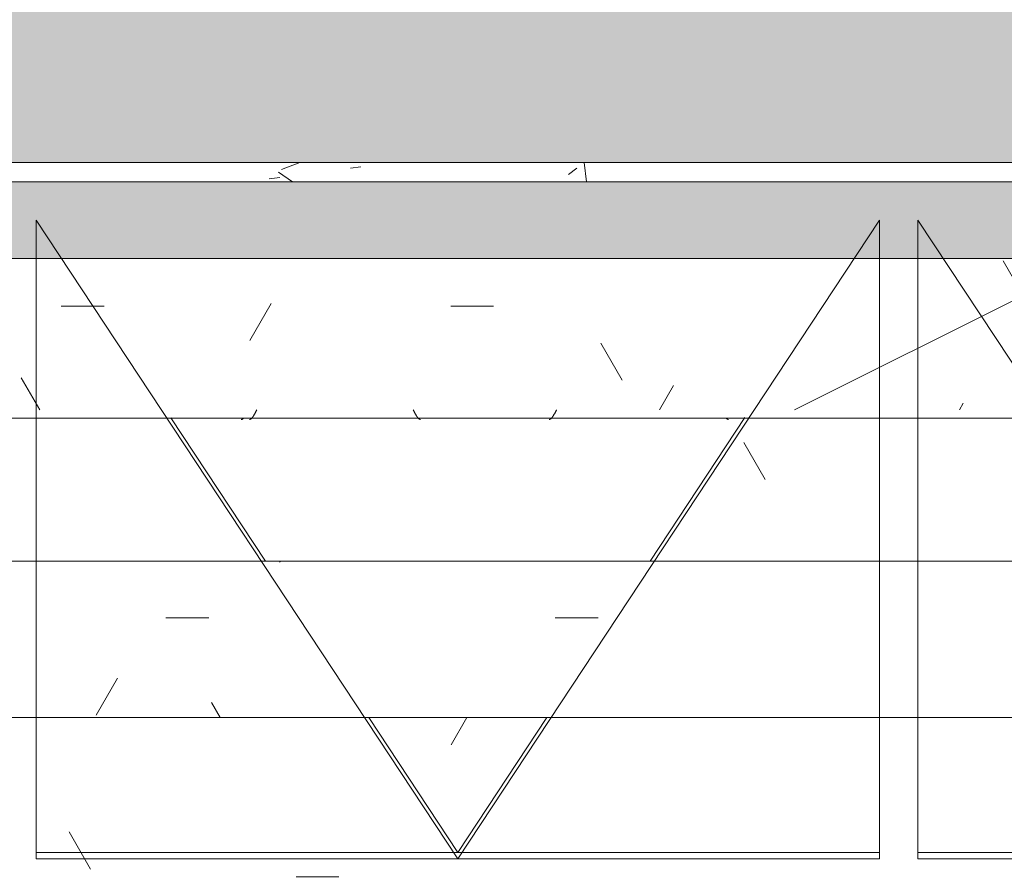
# Model space of a CAD drawing. Header units: millimetres. Extents: x 5980700 to 6194397, y -12939 to 2351883.
# Tile 321 of 587: x 6088266 to 6089036, y -8733 to -8066. Entities that reach past the tile are written whole.
import ezdxf

# ---------------------------------------------------------------- set-up
doc = ezdxf.new("R2010")
doc.units = ezdxf.units.MM
for name, color, linetype, lineweight in [('A-FLOR-PATT', 8, 'Continuous', 18), ('A-GLAZ', 151, 'Continuous', 9), ('A-GLAZ-SILL', 1, 'Continuous', 9), ('A-WALL', 113, 'Continuous', 18), ('A-WALL-PATT', 111, 'Continuous', 25)]:
    doc.layers.add(name, color=color, linetype=linetype, lineweight=lineweight)
pattern_1 = [(49.99999999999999, (0, 0), (182.184668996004, -15.93908553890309), [19.05, -209.55]), (355, (0, 0), (-35.24242749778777, 191.0566080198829), [15.24, -167.64]), (100.451, (15.182, -1.328), (146.9425016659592, 175.1166878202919), [16.19, -178.09]), (46.184, (0, 50.8), (271.0788941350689, -42.04327417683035), [28.575, -314.325]), (96.636, (22.59, 47.297), (237.4025071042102, 247.4272132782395), [24.285, -267.135]), (351.184, (0, 50.8), (237.404605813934, 247.4251178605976), [22.86, -251.46]), (21, (25.4, 38.1), (151.6148798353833, -102.2655185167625), [19.05, -209.55]), (326, (25.4, 38.1), (61.80235996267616, 184.1877424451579), [15.24, -167.64]), (71.45100000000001, (38.035, 29.578), (213.4170626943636, 81.92136778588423), [16.19, -178.09]), (37.50000000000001, (0, 0), (3.08832282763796, 84.55507579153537), [8.382, -157.226, 8.382, -161.798, -168.275]), (37.50000000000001, (0, 0), (3.08832282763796, 84.55507579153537), [-335.788, 8.382, -159.893]), (7.499999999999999, (0, 0), (66.81943811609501, 100.1807470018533), [8.382, -88.646, 8.382, -153.416, -64.135]), (7.499999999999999, (0, 0), (66.81943811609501, 100.1807470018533), [-258.826, 8.382, -55.753]), (327.5, (-56.642, 0), (135.5904877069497, -5.7289126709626), [8.382, -55.118, 8.382, -189.738, -262.89]), (327.5, (-56.642, 0), (135.5904877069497, -5.7289126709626), [-261.62, 8.382, -254.508]), (317.5, (-82.042, 0), (148.1288864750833, 25.42676126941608), [8.382, -74.168, 8.382, -123.19, -186.69]), (317.5, (-82.042, 0), (148.1288864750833, 25.42676126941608), [-214.122, 8.382, -178.308])]

# ---------------------------------------------------------------- blocks, each defined once
blk = doc.blocks.new('FX-JANELA_MAXIM-AR-3FLS - 2_10 x 1_00-4048916-PLANTA DE CAIMENTO DE PISOS - 1 PAV_')
at = {"layer": 'A-GLAZ', "color": 90, "lineweight": 5}
for p, q in [((-329.9999999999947, 450.0000000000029), (329.9999999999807, 450.0000000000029)), ((329.9999999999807, 450.0000000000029), (329.9999999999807, 344.500788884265)), ((360.0000000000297, 450.000000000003), (1020.000000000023, 450.000000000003)), ((360.0000000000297, 344.5007888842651), (360.0000000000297, 450.000000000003)), ((620.3705206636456, 344.5007888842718), (690.0000000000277, 450.000000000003)), ((690.0000000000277, 450.000000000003), (759.629479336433, 344.5007888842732)), ((1020.000000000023, 450.000000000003), (1020.000000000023, 344.5007888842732)), ((329.9999999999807, 221.9846782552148), (329.9999999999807, 109.5529370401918)), ((360.0000000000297, 109.5620093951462), (360.0000000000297, 221.9846782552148)), ((465.3319495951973, 109.593863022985), (539.5098876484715, 221.9846782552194)), ((840.4901123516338, 221.9846782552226), (914.5783844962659, 109.7297204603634)), ((1020.000000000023, 221.9846782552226), (1020.000000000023, 109.7616012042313))]:
    blk.add_line(p, q, dxfattribs=at)
blk = doc.blocks.new('FP_98-PLANTA DE CAIMENTO DE PISOS - 1 PAV_')
at = {"layer": 'A-GLAZ-SILL', "lineweight": 5}
for p, q in [((478.2109015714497, 111.1594975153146), (478.3420661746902, 111.1454815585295)), ((478.3420661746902, 111.1454815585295), (478.473230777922, 111.1221406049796)), ((478.473230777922, 111.1221406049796), (478.6043953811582, 111.0895030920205)), ((478.6043953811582, 111.0895030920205), (478.7355599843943, 111.0476087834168)), ((478.7355599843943, 111.0476087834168), (478.8667245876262, 110.9965087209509)), ((478.8667245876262, 110.9965087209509), (478.9978891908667, 110.9362651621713)), ((478.9978891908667, 110.9362651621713), (479.1290537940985, 110.8669515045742)), ((479.1290537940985, 110.8669515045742), (479.2602183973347, 110.7886521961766)), ((479.2602183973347, 110.7886521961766), (479.3913830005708, 110.7014626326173)), ((479.3913830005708, 110.7014626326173), (479.522547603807, 110.6054890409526)), ((479.522547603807, 110.6054890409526), (479.6537122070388, 110.5008483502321)), ((479.6537122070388, 110.5008483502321), (479.7848768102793, 110.3876680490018)), ((479.7848768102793, 110.3876680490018), (479.9160414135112, 110.2660860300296)), ((479.9160414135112, 110.2660860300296), (480.0472060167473, 110.1362504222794)), ((480.0472060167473, 110.1362504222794), (480.1783706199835, 109.9983194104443)), ((857.6342946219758, 109.9983194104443), (857.7654592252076, 110.1362504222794)), ((857.7654592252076, 110.1362504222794), (857.8966238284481, 110.2660860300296)), ((857.8966238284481, 110.2660860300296), (858.0277884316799, 110.3876680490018)), ((858.0277884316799, 110.3876680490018), (858.1589530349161, 110.5008483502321)), ((858.1589530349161, 110.5008483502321), (858.2901176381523, 110.6054890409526)), ((858.2901176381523, 110.6054890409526), (858.4212822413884, 110.7014626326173)), ((858.4212822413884, 110.7014626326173), (858.5524468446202, 110.7886521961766)), ((858.5524468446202, 110.7886521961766), (858.6836114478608, 110.8669515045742)), ((858.6836114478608, 110.8669515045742), (858.8147760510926, 110.9362651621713)), ((858.8147760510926, 110.9362651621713), (858.9459406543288, 110.9965087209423)), ((858.9459406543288, 110.9965087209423), (859.0771052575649, 111.0476087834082)), ((859.0771052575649, 111.0476087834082), (859.2082698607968, 111.0895030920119)), ((859.2082698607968, 111.0895030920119), (859.3394344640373, 111.1221406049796)), ((859.3394344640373, 111.1221406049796), (859.4705990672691, 111.1454815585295)), ((859.4705990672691, 111.1454815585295), (859.6017636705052, 111.1594975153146))]:
    blk.add_line(p, q, dxfattribs=at)
blk = doc.blocks.new('CC_PEITORIL - PEITORIL-3862732-PLANTA DE CAIMENTO DE PISOS - 1 PAV_')
at = {"layer": 'A-GLAZ', "color": 90, "lineweight": 5}
blk.add_blockref('FP_98-PLANTA DE CAIMENTO DE PISOS - 1 PAV_', (0, 0), dxfattribs=at)
blk = doc.blocks.new('FX-JANELA_MAXIM-AR-3FLS - 2_10 x 1_00-4048917-PLANTA DE CAIMENTO DE PISOS - 1 PAV_')
at = {"layer": 'A-GLAZ', "lineweight": 5}
blk.add_hatch(color=251, dxfattribs=at).paths.add_polyline_path([(74.6956369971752, -17.49999999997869), (-1049.999999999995, -17.49999999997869), (-1049.999999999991, -77.49999999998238), (1049.999999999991, -77.49999999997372), (1049.999999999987, -17.49999999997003), (369.130954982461, -17.49999999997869)])
at = {"layer": 'A-GLAZ', "color": 90, "lineweight": 5}
for p, q in [((-329.9999999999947, 452.5000000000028), (329.9999999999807, 452.5000000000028)), ((-4.079397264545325e-12, 452.5000000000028), (329.9999999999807, -47.49999999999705)), ((329.9999999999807, 452.5000000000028), (329.9999999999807, -47.49999999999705)), ((360.0000000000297, -47.49999999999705), (690.0000000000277, 452.5000000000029)), ((360.0000000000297, 452.5000000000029), (1020.000000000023, 452.5000000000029)), ((360.0000000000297, -47.49999999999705), (360.0000000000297, 452.5000000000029)), ((690.0000000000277, 452.5000000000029), (1020.000000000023, -47.49999999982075)), ((1020.000000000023, 452.5000000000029), (1020.000000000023, -47.49999999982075)), ((-1050.000000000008, -17.49999999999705), (1049.999999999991, -17.49999999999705)), ((1049.999999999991, -77.5), (-1050.000000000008, -77.5))]:
    blk.add_line(p, q, dxfattribs=at)
blk = doc.blocks.new('FP_140-PLANTA DE CAIMENTO DE PISOS - 1 PAV_')
at = {"layer": 'A-GLAZ-SILL', "lineweight": 5}
for p, q in [((616.9064676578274, 107.7660860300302), (617.0376322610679, 107.8876680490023)), ((617.0376322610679, 107.8876680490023), (617.1687968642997, 108.0008483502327)), ((617.1687968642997, 108.0008483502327), (617.2999614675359, 108.1054890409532)), ((617.2999614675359, 108.1054890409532), (617.431126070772, 108.2014626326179)), ((617.431126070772, 108.2014626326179), (617.5622906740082, 108.2886521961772)), ((617.5622906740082, 108.2886521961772), (617.6934552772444, 108.3669515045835)), ((617.6934552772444, 108.3669515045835), (617.8246198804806, 108.4362651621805)), ((617.8246198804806, 108.4362651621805), (617.9557844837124, 108.4965087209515)), ((617.9557844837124, 108.4965087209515), (618.0869490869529, 108.5476087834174)), ((618.0869490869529, 108.5476087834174), (618.2181136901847, 108.5895030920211)), ((618.2181136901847, 108.5895030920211), (618.3492782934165, 108.6221406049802)), ((618.3492782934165, 108.6221406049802), (618.480442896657, 108.6454815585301)), ((618.480442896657, 108.6454815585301), (618.6116074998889, 108.6594975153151)), ((719.2010577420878, 108.6594975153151), (719.3322223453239, 108.6454815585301)), ((719.3322223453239, 108.6454815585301), (719.4633869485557, 108.6221406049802)), ((719.4633869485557, 108.6221406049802), (719.5945515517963, 108.5895030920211)), ((719.5945515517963, 108.5895030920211), (719.7257161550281, 108.5476087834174)), ((719.7257161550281, 108.5476087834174), (719.8568807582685, 108.4965087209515)), ((719.8568807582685, 108.4965087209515), (719.9880453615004, 108.4362651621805)), ((719.9880453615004, 108.4362651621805), (720.1192099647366, 108.3669515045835)), ((720.1192099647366, 108.3669515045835), (720.2503745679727, 108.2886521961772)), ((720.2503745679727, 108.2886521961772), (720.3815391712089, 108.2014626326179)), ((720.3815391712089, 108.2014626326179), (720.5127037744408, 108.1054890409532)), ((720.5127037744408, 108.1054890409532), (720.6438683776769, 108.0008483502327)), ((720.6438683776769, 108.0008483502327), (720.775032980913, 107.8876680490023)), ((720.775032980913, 107.8876680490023), (720.9061975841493, 107.7660860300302)), ((851.5416170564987, 107.7660860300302), (851.6727816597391, 107.8876680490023)), ((851.6727816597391, 107.8876680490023), (851.8039462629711, 108.0008483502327)), ((851.8039462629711, 108.0008483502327), (851.9351108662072, 108.1054890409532)), ((851.9351108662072, 108.1054890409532), (852.0662754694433, 108.2014626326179)), ((852.0662754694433, 108.2014626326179), (852.1974400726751, 108.2886521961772)), ((852.1974400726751, 108.2886521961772), (852.3286046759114, 108.3669515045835)), ((852.3286046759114, 108.3669515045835), (852.4597692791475, 108.4362651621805)), ((852.4597692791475, 108.4362651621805), (852.5909338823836, 108.4965087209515)), ((852.5909338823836, 108.4965087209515), (852.7220984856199, 108.5476087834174)), ((852.7220984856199, 108.5476087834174), (852.853263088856, 108.5895030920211)), ((852.853263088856, 108.5895030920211), (852.9844276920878, 108.6221406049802)), ((852.9844276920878, 108.6221406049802), (853.1155922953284, 108.6454815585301)), ((853.1155922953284, 108.6454815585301), (853.2467568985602, 108.6594975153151)), ((612.8403649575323, 100.9916647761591), (612.9715295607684, 101.2594313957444)), ((612.9715295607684, 101.2594313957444), (613.1026941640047, 101.5268717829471)), ((613.1026941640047, 101.5268717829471), (613.2338587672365, 101.793660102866)), ((613.2338587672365, 101.793660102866), (613.3650233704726, 102.0594713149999)), ((613.3650233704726, 102.0594713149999), (613.4961879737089, 102.3239815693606)), ((613.4961879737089, 102.3239815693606), (613.627352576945, 102.5868686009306)), ((613.627352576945, 102.5868686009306), (613.7585171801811, 102.8478121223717)), ((613.7585171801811, 102.8478121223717), (613.8896817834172, 103.1064942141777)), ((613.8896817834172, 103.1064942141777), (614.0208463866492, 103.3625997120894)), ((614.0208463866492, 103.3625997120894), (614.1520109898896, 103.615816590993)), ((614.1520109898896, 103.615816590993), (614.2831755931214, 103.8658363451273)), ((614.2831755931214, 103.8658363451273), (614.4143401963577, 104.1123543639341)), ((614.4143401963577, 104.1123543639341), (614.5455047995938, 104.3550703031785)), ((614.5455047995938, 104.3550703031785), (614.6766694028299, 104.5936884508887)), ((614.6766694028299, 104.5936884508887), (614.8078340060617, 104.8279180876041)), ((614.8078340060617, 104.8279180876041), (614.938998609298, 105.0574738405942)), ((614.938998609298, 105.0574738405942), (615.0701632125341, 105.2820760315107)), ((615.0701632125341, 105.2820760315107), (615.2013278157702, 105.5014510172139)), ((615.2013278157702, 105.5014510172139), (615.3324924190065, 105.7153315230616)), ((615.3324924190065, 105.7153315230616), (615.4636570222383, 105.9234569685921)), ((615.4636570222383, 105.9234569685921), (615.5948216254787, 106.1255737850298)), ((615.5948216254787, 106.1255737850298), (615.7259862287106, 106.3214357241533)), ((615.7259862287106, 106.3214357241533), (615.8571508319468, 106.5108041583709)), ((615.8571508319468, 106.5108041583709), (615.9883154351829, 106.6934483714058)), ((615.9883154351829, 106.6934483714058), (616.119480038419, 106.8691458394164)), ((616.119480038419, 106.8691458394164), (616.2506446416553, 107.0376825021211)), ((616.2506446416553, 107.0376825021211), (616.3818092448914, 107.1988530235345)), ((616.3818092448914, 107.1988530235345), (616.5129738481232, 107.3524610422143)), ((616.5129738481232, 107.3524610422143), (616.6441384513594, 107.4983194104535)), ((616.6441384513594, 107.4983194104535), (616.7753030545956, 107.63625042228)), ((616.7753030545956, 107.63625042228), (616.9064676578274, 107.7660860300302)), ((720.9061975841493, 107.7660860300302), (721.0373621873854, 107.63625042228)), ((721.0373621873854, 107.63625042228), (721.1685267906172, 107.4983194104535)), ((721.1685267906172, 107.4983194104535), (721.2996913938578, 107.3524610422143)), ((721.2996913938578, 107.3524610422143), (721.4308559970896, 107.1988530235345)), ((721.4308559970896, 107.1988530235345), (721.5620206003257, 107.0376825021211)), ((721.5620206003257, 107.0376825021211), (721.6931852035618, 106.8691458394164)), ((721.6931852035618, 106.8691458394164), (721.8243498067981, 106.6934483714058)), ((721.8243498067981, 106.6934483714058), (721.9555144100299, 106.5108041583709)), ((721.9555144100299, 106.5108041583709), (722.0866790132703, 106.3214357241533)), ((722.0866790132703, 106.3214357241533), (722.2178436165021, 106.1255737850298)), ((722.2178436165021, 106.1255737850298), (722.3490082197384, 105.9234569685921)), ((722.3490082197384, 105.9234569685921), (722.4801728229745, 105.7153315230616)), ((722.4801728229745, 105.7153315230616), (722.6113374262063, 105.5014510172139)), ((722.6113374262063, 105.5014510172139), (722.7425020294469, 105.2820760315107)), ((722.7425020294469, 105.2820760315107), (722.8736666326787, 105.0574738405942)), ((722.8736666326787, 105.0574738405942), (723.0048312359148, 104.8279180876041)), ((723.0048312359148, 104.8279180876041), (723.135995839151, 104.5936884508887)), ((723.135995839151, 104.5936884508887), (723.2671604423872, 104.3550703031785)), ((723.2671604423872, 104.3550703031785), (723.3983250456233, 104.1123543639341)), ((723.3983250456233, 104.1123543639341), (723.5294896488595, 103.8658363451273)), ((723.5294896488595, 103.8658363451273), (723.6606542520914, 103.615816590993)), ((723.6606542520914, 103.615816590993), (723.7918188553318, 103.3625997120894)), ((723.7918188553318, 103.3625997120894), (723.9229834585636, 103.1064942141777)), ((723.9229834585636, 103.1064942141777), (724.0541480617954, 102.8478121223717)), ((724.0541480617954, 102.8478121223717), (724.185312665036, 102.5868686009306)), ((724.185312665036, 102.5868686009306), (724.3164772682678, 102.3239815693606)), ((724.3164772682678, 102.3239815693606), (724.447641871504, 102.0594713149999)), ((724.447641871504, 102.0594713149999), (724.5788064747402, 101.793660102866)), ((724.5788064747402, 101.793660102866), (724.7099710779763, 101.5268717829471)), ((724.7099710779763, 101.5268717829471), (724.8411356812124, 101.2594313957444)), ((724.8411356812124, 101.2594313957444), (724.9723002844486, 100.9916647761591)), ((847.4755143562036, 100.9916647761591), (847.6066789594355, 101.2594313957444)), ((847.6066789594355, 101.2594313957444), (847.737843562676, 101.5268717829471)), ((847.737843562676, 101.5268717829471), (847.8690081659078, 101.793660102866)), ((847.8690081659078, 101.793660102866), (848.0001727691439, 102.0594713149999)), ((848.0001727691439, 102.0594713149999), (848.1313373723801, 102.3239815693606)), ((848.1313373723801, 102.3239815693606), (848.2625019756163, 102.5868686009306)), ((848.2625019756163, 102.5868686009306), (848.3936665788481, 102.8478121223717)), ((848.3936665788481, 102.8478121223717), (848.5248311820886, 103.1064942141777)), ((848.5248311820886, 103.1064942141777), (848.6559957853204, 103.3625997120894)), ((848.6559957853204, 103.3625997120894), (848.7871603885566, 103.615816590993)), ((848.7871603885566, 103.615816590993), (848.9183249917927, 103.8658363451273)), ((848.9183249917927, 103.8658363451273), (849.0494895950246, 104.1123543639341)), ((849.0494895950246, 104.1123543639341), (849.1806541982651, 104.3550703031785)), ((849.1806541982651, 104.3550703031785), (849.3118188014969, 104.5936884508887)), ((849.3118188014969, 104.5936884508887), (849.4429834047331, 104.8279180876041)), ((849.4429834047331, 104.8279180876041), (849.5741480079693, 105.0574738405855)), ((849.5741480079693, 105.0574738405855), (849.7053126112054, 105.2820760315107)), ((849.7053126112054, 105.2820760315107), (849.8364772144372, 105.5014510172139)), ((849.8364772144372, 105.5014510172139), (849.9676418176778, 105.7153315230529)), ((849.9676418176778, 105.7153315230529), (850.0988064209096, 105.9234569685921)), ((850.0988064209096, 105.9234569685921), (850.22997102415, 106.1255737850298)), ((850.22997102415, 106.1255737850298), (850.3611356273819, 106.3214357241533)), ((850.3611356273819, 106.3214357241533), (850.4923002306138, 106.5108041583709)), ((850.4923002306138, 106.5108041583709), (850.6234648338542, 106.6934483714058)), ((850.6234648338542, 106.6934483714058), (850.754629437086, 106.8691458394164)), ((850.754629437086, 106.8691458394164), (850.8857940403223, 107.0376825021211)), ((850.8857940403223, 107.0376825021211), (851.0169586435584, 107.1988530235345)), ((851.0169586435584, 107.1988530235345), (851.1481232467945, 107.3524610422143)), ((851.1481232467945, 107.3524610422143), (851.2792878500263, 107.4983194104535)), ((851.2792878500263, 107.4983194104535), (851.4104524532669, 107.63625042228)), ((851.4104524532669, 107.63625042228), (851.5416170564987, 107.7660860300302))]:
    blk.add_line(p, q, dxfattribs=at)
at = {"layer": 'A-GLAZ-SILL', "color": 90, "lineweight": 5}
blk.add_line((1074.99999999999, 107.4999999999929), (-1074.99999999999, 107.4999999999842), dxfattribs=at)
blk = doc.blocks.new('CC_PEITORIL - PEITORIL-3910715-PLANTA DE CAIMENTO DE PISOS - 1 PAV_')
at = {"layer": 'A-GLAZ-SILL', "lineweight": 5}
h = blk.add_hatch(dxfattribs=at)
h.set_pattern_fill('FP_152', color=256, style=0, pattern_type=2)
h.set_pattern_definition([(180, (-2966.115, -8270.326), (-406.4, -101.6000000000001), [33.528, -271.272, 33.528, -1896.872]), (180, (-2966.115, -8270.326), (-406.4, -101.6000000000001), [-338.328, -271.272, 33.528, -576.072, -1016]), (180, (-2966.115, -8270.326), (-406.4, -101.6000000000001), [-1219.2, 33.528, -271.272, 33.528, -677.672]), (180, (-2966.115, -8270.326), (-406.4, -101.6000000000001), [-1557.528, -169.672, 33.528, -474.472]), (300.0000000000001, (-3118.515, -8321.126), (291.188181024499, -301.1527240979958), [33.528, -271.272, 33.528, -1896.872]), (300.0000000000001, (-3118.515, -8321.126), (291.188181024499, -301.1527240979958), [-338.328, -271.272, 33.528, -576.072, -1016]), (300.0000000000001, (-3118.515, -8321.126), (291.188181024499, -301.1527240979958), [-1219.2, 33.528, -271.272, 33.528, -677.672]), (300.0000000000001, (-3118.515, -8321.126), (291.188181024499, -301.1527240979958), [-1557.528, -169.672, 33.528, -474.472]), (59.99999999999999, (-3169.315, -8524.326), (115.2118189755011, 402.7527240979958), [33.528, -271.272, 33.528, -271.272, -1625.6]), (59.99999999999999, (-3169.315, -8524.326), (115.2118189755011, 402.7527240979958), [-609.6, 33.528, -576.072, 33.528, -271.272, -711.2]), (59.99999999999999, (-3169.315, -8524.326), (115.2118189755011, 402.7527240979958), [-1524, 33.528, -169.672, 33.528, -474.472])])
h.paths.add_polyline_path([(-1074.99999999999, 100.9916647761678), (-1074.99999999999, 77.50000000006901), (-1049.999999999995, 77.50000000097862), (-1049.999999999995, -17.49999999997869), (1049.999999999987, -17.49999999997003), (1049.999999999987, 77.50000000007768), (1074.99999999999, 77.65374506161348), (1074.99999999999, 100.9916647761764), (-808.610316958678, 100.9916647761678)])
h = blk.add_hatch(dxfattribs=at)
h.set_pattern_fill('FP_153', color=256, style=0, pattern_type=2)
h.set_pattern_definition([(36.87, (-3601.115, -9857.826), (-4762.494328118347, -3175.008507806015), [793.75, -7143.75]), (26.565, (-4553.615, -9381.576), (1587.501456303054, 1587.499067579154), [1774.879, -1774.879]), (18.435, (-4553.615, -8587.826), (3174.997452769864, 1587.502903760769), [1004.024, -4016.092])])
h.paths.add_polyline_path([(-1074.99999999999, 100.9916647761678), (-1074.99999999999, 77.50000000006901), (-1049.999999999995, 77.50000000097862), (-1049.999999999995, -17.49999999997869), (1049.999999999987, -17.49999999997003), (1049.999999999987, 77.50000000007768), (1074.99999999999, 77.65374506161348), (1074.99999999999, 100.9916647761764), (-808.610316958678, 100.9916647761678)])
at = {"layer": 'A-GLAZ', "color": 90, "lineweight": 5}
blk.add_blockref('FP_140-PLANTA DE CAIMENTO DE PISOS - 1 PAV_', (0, 0), dxfattribs=at)
blk = doc.blocks.new('Paredes 1 - Paredes 1-4516486-PLANTA DE CAIMENTO DE PISOS - 1 PAV_')
at = {"layer": 'A-WALL-PATT', "lineweight": 5}
h = blk.add_hatch(dxfattribs=at)
h.set_pattern_fill('FP_257', color=71, style=0, pattern_type=2)
h.set_pattern_definition([(0, (2e-05, -3e-05), (406.4, 101.6), [33.528, -271.272, 33.528, -271.272, -1625.6]), (0, (2e-05, -3e-05), (406.4, 101.6), [-609.6, 33.528, -576.072, 33.528, -271.272, -711.2]), (0, (2e-05, -3e-05), (406.4, 101.6), [-1524, 33.528, -169.672, 33.528, -474.472]), (120, (152.4, 50.8), (-291.1881810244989, 301.1527240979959), [33.52799999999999, -271.2719999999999, 33.52799999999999, -271.2719999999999, -1625.6]), (120, (152.4, 50.8), (-291.1881810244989, 301.1527240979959), [-609.5999999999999, 33.52799999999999, -576.0719999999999, 33.52799999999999, -271.2719999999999, -711.1999999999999]), (120, (152.4, 50.8), (-291.1881810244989, 301.1527240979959), [-1524, 33.52799999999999, -169.672, 33.52799999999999, -474.4719999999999]), (240, (203.2, 254), (-115.2118189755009, -402.7527240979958), [33.528, -271.272, 33.528, -271.272, -1625.6]), (240, (203.2, 254), (-115.2118189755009, -402.7527240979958), [-609.6, 33.528, -576.072, 33.528, -271.272, -711.2]), (240, (203.2, 254), (-115.2118189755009, -402.7527240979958), [-1524, 33.528, -169.672, 33.528, -474.472])])
h.paths.add_polyline_path([(-1568.633876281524, -8612.326500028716), (1851.383353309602, -8612.326500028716), (1851.383353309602, -8513.84182177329), (1803.383353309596, -8513.84182177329), (1803.383353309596, -8489.810389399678), (-4095.616646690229, -8489.810389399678), (-4095.616646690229, -8513.841821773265), (-4143.61664669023, -8513.841821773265), (-4143.61664669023, -8612.326500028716), (-1577.85140824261, -8612.326500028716)])
at = {"layer": 'A-WALL', "color": 250, "lineweight": 5}
for p, q in [((-4095.616646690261, -8489.810389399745), (1803.383353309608, -8489.810389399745)), ((-4143.616646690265, -8612.326500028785), (1851.383353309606, -8612.326500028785))]:
    blk.add_line(p, q, dxfattribs=at)
blk = doc.blocks.new('BE-PMSa-MOD-ARQ-CONEXAODOFUTURO-EX-000-R_rvt-2-PLANTA DE CAIMENTO DE PISOS - 1 PAV_')
at = {"layer": 'A-FLOR-PATT', "lineweight": 5}
h = blk.add_hatch(dxfattribs=at)
h.set_pattern_fill('FP_100', color=133, style=0, pattern_type=2)
h.set_pattern_definition(pattern_1)
h.paths.add_polyline_path([(-1916.114845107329, -8177.825683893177), (-1683.614845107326, -8177.825683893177), (-1683.614845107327, -1915.841005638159), (-3033.614845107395, -1915.841005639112), (-3033.614845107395, -1900.841005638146), (-3933.614845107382, -1900.841005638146), (-3933.614845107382, -2050.841005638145), (-1818.614845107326, -2050.841005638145), (-1818.614845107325, -8042.852683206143), (-4146.617820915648, -8042.852683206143), (-4146.617820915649, -4063.841794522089), (-3970.61666258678, -4063.841794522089), (-3970.61666258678, -3457.84179452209), (-4146.617820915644, -3457.84179452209), (-4146.617820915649, -2138.841794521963), (-3970.61666258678, -2138.841794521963), (-3970.61666258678, -2050.841005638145), (-3963.614845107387, -2050.841005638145), (-3963.614845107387, -1900.841005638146), (-3973.614845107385, -1900.841005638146), (-3973.614845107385, -1915.841005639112), (-4105.616662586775, -1915.841005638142), (-4105.616662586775, -2003.84179452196), (-4281.617820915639, -2003.84179452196), (-4281.617820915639, -3592.841794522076), (-4105.61666258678, -3592.841794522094), (-4105.61666258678, -3928.841794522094), (-4281.617820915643, -3928.841794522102), (-4281.615120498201, -8177.82568389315), (-1916.459753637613, -8177.825683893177)])
h.paths.add_polyline_path([(8258.385255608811, -8167.825683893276), (15620.8643440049, -8167.825683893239), (15620.86434400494, -1925.841005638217), (12311.88333741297, -1925.841005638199), (12311.88333741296, -2018.841794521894), (11955.88333741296, -2018.841794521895), (11955.88333741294, -1925.841005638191), (9541.385154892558, -1925.841005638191), (9541.385154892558, -1915.841005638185), (9491.385154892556, -1915.841005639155), (9491.385154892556, -1900.841005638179), (8591.38515489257, -1900.841005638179), (8591.38515489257, -2050.841005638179), (11830.88333741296, -2050.841005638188), (11830.88333741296, -2143.841794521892), (12436.88333741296, -2143.841794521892), (12436.88333741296, -2050.841005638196), (15495.86434400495, -2050.841005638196), (15495.86434400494, -8042.825683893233), (8383.385255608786, -8042.825683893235), (8383.385255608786, -4063.841794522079), (8559.379702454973, -4063.841794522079), (8559.379702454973, -3457.841794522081), (8383.385255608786, -3457.84179452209), (8383.385255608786, -2138.841794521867), (8559.379702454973, -2138.84179452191), (8559.379702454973, -2050.841005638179), (8561.385154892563, -2050.753085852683), (8561.385154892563, -1900.841005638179), (8551.38515489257, -1900.841005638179), (8551.38515489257, -1915.841005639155), (8501.385154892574, -1915.841005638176), (8501.385154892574, -1925.841005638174), (8434.379702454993, -1925.841005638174), (8434.379702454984, -2013.841794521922), (8258.385255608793, -2013.841794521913), (8258.385255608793, -3582.841794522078), (8434.379702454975, -3582.841794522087), (8434.379702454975, -3938.841794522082), (8258.385255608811, -3938.841794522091), (8258.385255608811, -8156.700611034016)])
h.paths.add_polyline_path([(19984.7546155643, -8167.825683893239), (20089.38682609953, -8167.825683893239), (20089.38682609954, -5194.841794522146), (19913.3833374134, -5194.841794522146), (19913.3833374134, -4838.841794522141), (20089.38682609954, -4838.841794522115), (20089.38682609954, -2013.84179452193), (19913.3833374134, -2013.841794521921), (19913.3833374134, -1657.841794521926), (20089.38682609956, -1657.841794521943), (20089.38682609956, 1166.158205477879), (19913.38333741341, 1166.158205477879), (19913.38333741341, 1522.158205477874), (20089.38682609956, 1522.158205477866), (20089.38682609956, 4296.158205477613), (19913.38333741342, 4296.15820547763), (19913.3833374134, 4461.658994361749), (15971.88333741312, 4461.658994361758), (15971.88333741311, 4296.15820547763), (15800.86434400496, 4296.15820547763), (15800.86434400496, -605.8410056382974), (15790.86434400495, -605.8410056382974), (15790.86434400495, -655.841005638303), (15775.86434400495, -655.841005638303), (15775.86434400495, -1555.841005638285), (16091.88333741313, -1555.841005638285), (16091.88333741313, -1527.841794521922), (15925.86434400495, -1527.841794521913), (15925.86434400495, 4171.158205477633), (16096.88333741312, 4171.158205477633), (16097.48518693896, 4336.658994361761), (19788.38333741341, 4336.658994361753), (19788.38333741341, 4171.158205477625), (19964.38682609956, 4171.158205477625), (19964.38682609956, 1647.158205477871), (19788.38333741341, 1647.158205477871), (19788.38333741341, 1041.158205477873), (19964.38682609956, 1041.158205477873), (19964.38682609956, -1532.84179452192), (19788.38333741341, -1532.84179452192), (19788.38333741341, -2138.841794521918), (19964.38682609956, -2138.841794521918), (19964.38682609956, -4713.841794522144), (19788.3833374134, -4713.841794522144), (19788.3833374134, -5319.841794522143), (19964.38682609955, -5319.841794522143), (19964.38682609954, -8042.82568389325), (15925.86434400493, -8042.825683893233), (15925.86434400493, -2143.841794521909), (16091.88333741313, -2143.841794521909), (16091.88333741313, -1585.841005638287), (15775.86434400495, -1585.841005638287), (15775.86434400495, -1595.841005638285), (15790.86434400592, -1595.841005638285), (15790.86434400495, -1652.84179452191), (15966.88333741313, -1653.220801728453), (15966.88333741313, -2018.84179452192), (15800.86434400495, -2018.841794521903), (15800.86434400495, -8167.825683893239), (19925.14432074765, -8167.825683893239)])
h.paths.add_polyline_path([(-5690.728343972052, -8167.825683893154), (-4451.617820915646, -8167.825683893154), (-4451.617820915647, -1925.841005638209), (-4506.114845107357, -1925.84100563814), (-4506.114845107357, -1915.841005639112), (-4536.11484510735, -1915.841005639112), (-4536.11484510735, -1900.841005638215), (-4546.114845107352, -1900.841005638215), (-4546.114845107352, -2740.841005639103), (-4536.114845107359, -2740.841005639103), (-4536.114845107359, -2751.8410056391), (-4516.109778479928, -2751.8410056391), (-4516.109778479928, -2640.8410056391), (-4497.109778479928, -2640.8410056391), (-4497.109778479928, -2770.841005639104), (-4536.114845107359, -2770.841005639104), (-4536.114845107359, -2780.841005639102), (-4546.114845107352, -2780.841005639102), (-4546.114845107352, -2820.841005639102), (-4576.114845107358, -2820.841005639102), (-4576.617820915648, -8042.852683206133), (-11628.61484510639, -8042.852683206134), (-11628.6148451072, -2138.841794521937), (-11585.61666258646, -2138.841794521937), (-11585.61666258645, -2050.841005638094), (-8474.116662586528, -2050.841005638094), (-8474.116662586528, -2138.841794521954), (-7858.116662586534, -2138.841794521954), (-7858.116662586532, -2050.841005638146), (-4576.617820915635, -2050.841005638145), (-4576.617820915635, -1900.841005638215), (-5476.114845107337, -1900.841005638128), (-5476.114845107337, -1915.841005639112), (-5528.614845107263, -1915.841005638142), (-5528.614845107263, -1925.841005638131), (-7983.116662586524, -1925.841005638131), (-7983.116662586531, -2013.841794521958), (-8324.11666258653, -2013.841794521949), (-8324.11666258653, -2003.841794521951), (-8339.116662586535, -2003.84179452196), (-8339.116662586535, -1925.841005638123), (-11720.61666258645, -1925.841005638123), (-11720.61666258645, -2003.841794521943), (-11753.61484510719, -2003.841794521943), (-11753.61034441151, -8167.825683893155), (-5985.163661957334, -8167.825683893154)])
h.paths.add_polyline_path([(-15701.5291554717, -8167.825683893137), (-11933.6148451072, -8167.825683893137), (-11933.6148451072, -2013.841794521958), (-12076.61666258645, -2013.841794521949), (-12076.61666258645, -1657.841794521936), (-11923.61484510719, -1657.841794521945), (-11923.61484510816, -1515.8410056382), (-11908.61484510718, -1515.8410056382), (-11908.61484510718, -1505.841005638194), (-12058.61484510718, -1505.841005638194), (-12058.61484510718, -1532.841794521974), (-12201.61666258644, -1532.841794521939), (-12201.61666258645, -2138.841794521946), (-12058.61484510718, -2138.841794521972), (-12058.61484510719, -8042.851795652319), (-16321.61588608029, -8042.826571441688), (-16321.61588608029, -5319.841794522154), (-16145.61666258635, -5319.841794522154), (-16145.61666258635, -4713.841794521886), (-16321.61588608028, -4713.681888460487), (-16321.61588608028, -2138.84179452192), (-16145.61666258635, -2138.841794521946), (-16145.61666258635, -1532.841794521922), (-16321.61588608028, -1532.841794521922), (-16321.61588608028, 1041.158205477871), (-16145.61666258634, 1041.158205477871), (-16145.61666258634, 1647.158205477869), (-16321.61588608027, 1647.158205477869), (-16321.61588608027, 4171.158205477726), (-16145.61666258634, 4171.158205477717), (-16145.61666258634, 4336.658994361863), (-12201.61666258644, 4336.658994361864), (-12201.61666258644, 4171.158205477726), (-12058.61484510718, 4171.158205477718), (-12058.61484510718, -1475.841005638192), (-11908.61484510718, -1475.841005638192), (-11908.61484510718, -575.8410056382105), (-11923.61484510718, -575.8410056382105), (-11923.61484510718, -525.8410056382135), (-11933.61484510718, -525.8410056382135), (-11933.61484510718, 4296.158205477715), (-12076.61666258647, 4296.158205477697), (-12076.61666258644, 4461.658994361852), (-16270.61666258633, 4461.658994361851), (-16270.61666258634, 4296.158205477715), (-16446.62225526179, 4296.158205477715), (-16446.61588608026, 1522.158205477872), (-16270.61666258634, 1522.158205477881), (-16270.61666258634, 1166.158205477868), (-16446.62225526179, 1166.158205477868), (-16446.61588608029, -1657.841794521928), (-16270.61666258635, -1657.841794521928), (-16270.61666258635, -2013.841794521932), (-16446.6222552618, -2013.841794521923), (-16446.61588608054, -4838.841794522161), (-16270.61666258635, -4838.841794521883), (-16270.61666258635, -5194.841794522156), (-16446.62225526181, -5194.841794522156), (-16446.61573815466, -8167.825683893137), (-15735.98765560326, -8167.825683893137)])
h.paths.add_polyline_path([(8551.38515489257, -1770.841005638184), (9491.385154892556, -1770.841005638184), (9491.385154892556, -1755.841005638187), (9630.135154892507, -1755.841005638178), (9630.135154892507, -1740.841005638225), (11880.13515489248, -1741.712957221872), (11880.13515489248, -1755.841005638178), (11965.88333741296, -1755.841005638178), (11965.88333741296, -1662.841794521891), (12301.88333741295, -1662.841794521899), (12301.88333741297, -1755.841005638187), (12713.6541483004, -1755.841005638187), (12713.6541483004, -1740.841005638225), (14963.65414830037, -1741.712957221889), (14963.65414830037, -1755.841005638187), (15630.86434400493, -1755.841005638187), (15630.86434400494, -1595.841005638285), (15645.86434400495, -1595.841005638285), (15645.86434400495, -655.841005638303), (15630.86434400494, -655.841005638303), (15630.86434400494, -29.5925127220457), (15087.63515489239, -29.59251272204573), (15087.63515489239, -44.5925127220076), (12837.63515489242, -43.72056113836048), (12837.63515489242, -29.59251272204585), (11880.13515489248, -29.5925127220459), (11880.13515489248, -44.59251272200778), (9630.135154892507, -43.72056113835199), (9630.135154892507, -29.59251272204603), (9408.885154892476, -29.59251272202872), (9408.885154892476, -14.5925127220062), (8468.885154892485, -14.59251272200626), (8468.885154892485, -29.59251272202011), (8008.885154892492, -29.59251272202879), (8008.885154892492, -14.59251272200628), (7068.885154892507, -14.65234280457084), (7068.885154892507, -29.59251272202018), (4511.785154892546, -29.59251272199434), (4511.785154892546, 3549.158994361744), (3951.785154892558, 3549.158994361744), (3951.785154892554, 4471.658994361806), (2159.383337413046, 4471.658994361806), (2159.383337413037, 4306.158205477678), (1813.383337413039, 4306.15820547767), (1813.383337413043, 4471.658994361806), (284.8931309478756, 4471.658994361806), (284.8931309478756, 4486.658994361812), (77.29277039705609, 4486.658994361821), (77.29277039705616, 3238.903506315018), (70.48333741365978, 3238.903506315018), (70.48333741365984, 2137.158205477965), (121.3819838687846, 2137.158205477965), (121.3819838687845, 3231.348105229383), (111.0710947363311, 3241.658994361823), (106.381983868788, 3259.158994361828), (111.0710947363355, 3276.658994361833), (124.1088842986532, 3289.53068128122), (143.3753948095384, 3293.624861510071), (158.8819838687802, 3289.469883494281), (171.692873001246, 3276.658994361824), (176.3819838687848, 3259.158994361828), (171.692873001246, 3241.658994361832), (161.3819838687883, 3231.348105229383), (161.3819838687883, 2137.158205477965), (220.483337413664, 2137.158205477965), (220.4833374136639, 4336.658994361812), (1678.38333741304, 4336.658994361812), (1678.38333741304, 4171.158205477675), (2294.38333741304, 4171.158205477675), (2294.38333741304, 4336.658994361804), (3816.785154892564, 4336.658994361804), (3816.785154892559, 3414.158994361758), (4376.785154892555, 3414.158994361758), (4376.785154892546, -164.5925127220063), (15495.86434400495, -164.5925127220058), (15495.86434400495, -1620.841005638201), (12436.88333741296, -1620.841005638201), (12436.88333741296, -1527.841794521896), (11830.88333741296, -1527.841794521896), (11830.88333741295, -1620.841005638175), (8559.379702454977, -1620.841005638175), (8559.379702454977, -1532.841794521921), (7943.379702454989, -1532.841794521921), (7943.379702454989, -1620.841005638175), (2289.383337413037, -1620.841005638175), (2289.383337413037, -1527.841794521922), (2261.385126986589, -1527.841794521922), (2261.385126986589, -1770.841005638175), (3121.385126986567, -1770.841005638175), (3121.385126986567, -1755.8410056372), (4481.585154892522, -1755.841005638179), (4481.585154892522, -1770.841005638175), (5321.585154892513, -1770.841005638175), (5321.585154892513, -1755.841005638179), (7021.385154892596, -1755.841005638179), (7021.385154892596, -1770.841005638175), (7961.385154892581, -1770.841005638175), (7961.385154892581, -1755.841005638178), (8078.379702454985, -1755.841005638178), (8078.379702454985, -1667.841794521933), (8424.379702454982, -1667.841794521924), (8424.379702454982, -1755.841005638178), (8551.38515489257, -1755.841005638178)])
h.paths.add_polyline_path([(2231.385126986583, -1770.841005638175), (2231.385126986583, -1527.841794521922), (1766.385126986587, -1527.841794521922), (1766.385126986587, -1770.841005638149), (1776.385126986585, -1770.841005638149), (1776.385126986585, -1755.8410056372), (1818.383337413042, -1755.841005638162), (1818.383337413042, -1662.841794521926), (2154.383337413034, -1662.841794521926), (2154.383337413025, -1755.84100563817), (2221.385126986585, -1755.841005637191), (2221.385126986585, -1770.841005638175)])
h.paths.add_polyline_path([(-3963.614845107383, -1770.84100563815), (-3033.614845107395, -1770.84100563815), (-3033.614845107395, -1755.841005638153), (-1418.814900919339, -1755.841005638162), (-1418.814900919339, -1770.841005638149), (-578.8149009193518, -1770.841005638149), (-578.8149009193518, -1755.841005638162), (876.3851269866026, -1755.841005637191), (876.3851269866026, -1770.841005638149), (1736.38512698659, -1770.841005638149), (1736.38512698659, -1527.841794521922), (1683.383337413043, -1527.841794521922), (1683.383337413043, -1620.841005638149), (-3970.616662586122, -1620.84100563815), (-3970.61666258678, -1532.841794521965), (-4586.616662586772, -1532.841794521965), (-4586.616662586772, -1620.841005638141), (-7858.116662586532, -1620.841005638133), (-7858.116662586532, -1532.841794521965), (-8474.116662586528, -1532.841794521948), (-8474.116662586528, -1620.841005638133), (-11585.61666258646, -1620.841005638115), (-11585.61666258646, -1532.841794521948), (-11628.61484510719, -1532.841794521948), (-11628.61484510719, -164.6103600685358), (220.4833374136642, -164.6103600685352), (220.4833374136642, -29.61036006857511), (-2321.114845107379, -29.61036006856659), (-2321.114845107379, -14.61036006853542), (-3061.114845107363, -14.61036006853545), (-3061.114845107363, -29.61036006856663), (-3320.616662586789, -29.61036006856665), (-3320.616662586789, -14.61036006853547), (-4060.616662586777, -14.61036006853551), (-4060.616662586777, -29.61036006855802), (-4536.114845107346, -29.61036006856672), (-4536.114845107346, -14.61036006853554), (-5476.114845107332, -14.61036006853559), (-5476.114845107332, -29.6103600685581), (-5636.114845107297, -29.61036006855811), (-5636.114845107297, -44.61036006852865), (-7886.11484510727, -43.73840848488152), (-7886.11484510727, -29.61036006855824), (-8872.364845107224, -29.61036006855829), (-8872.364845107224, -44.6103600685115), (-11122.3648451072, -43.73840848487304), (-11122.3648451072, -29.61036006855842), (-11763.61484510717, -29.61036006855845), (-11763.61484510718, -575.8410056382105), (-11778.61484510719, -575.8410056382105), (-11778.61484510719, -1515.8410056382), (-11763.61484510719, -1515.8410056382), (-11763.61484510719, -1667.841794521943), (-11720.61666258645, -1667.841794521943), (-11720.61666258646, -1755.841005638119), (-11122.36484510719, -1755.841005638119), (-11122.36484510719, -1740.841005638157), (-8872.36484510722, -1741.712957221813), (-8872.36484510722, -1755.841005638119), (-8339.116662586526, -1755.841005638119), (-8339.116662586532, -1667.841794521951), (-7993.116662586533, -1667.841794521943), (-7993.116662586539, -1755.841005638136), (-7886.114845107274, -1755.841005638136), (-7886.114845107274, -1740.841005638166), (-5636.114845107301, -1741.712957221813), (-5636.114845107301, -1755.841005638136), (-5476.114845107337, -1755.841005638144), (-5476.114845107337, -1770.841005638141), (-4536.11484510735, -1770.841005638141), (-4536.11484510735, -1755.841005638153), (-4451.616662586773, -1755.841005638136), (-4451.616662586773, -1667.84179452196), (-4105.616662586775, -1667.84179452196), (-4105.616662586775, -1755.841005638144), (-3973.614845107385, -1755.841005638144), (-3973.614845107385, -1770.84100563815)])
h.paths.add_polyline_path([(-5396.293025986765, 115.3896399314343), (-4576.11484510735, 115.3896399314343), (-4576.11484510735, 431.4034837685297), (-4586.616662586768, 431.4034837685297), (-4586.616662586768, 265.3896399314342), (-11628.61484510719, 265.3896399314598), (-11628.61484510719, 4171.158205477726), (-11585.61666258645, 4171.158205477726), (-11585.61666258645, 4336.658994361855), (-8474.116662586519, 4336.658994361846), (-8474.116662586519, 4171.158205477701), (-7858.116662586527, 4171.158205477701), (-7858.116662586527, 4336.658994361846), (-4586.616662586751, 4336.658994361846), (-4586.616662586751, 4171.158205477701), (-4538.614845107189, 4171.158205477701), (-4538.614845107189, 2287.158205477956), (-4586.616662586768, 2287.158205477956), (-4586.616662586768, 1681.158205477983), (-4538.614845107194, 1681.158205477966), (-4538.614845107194, 995.3896399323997), (-4536.114845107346, 995.3896399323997), (-4536.114845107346, 985.3896399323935), (-4497.109778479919, 985.3896399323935), (-4497.109778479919, 855.3896399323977), (-4516.109778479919, 855.3896399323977), (-4516.109778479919, 966.3896399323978), (-4536.114845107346, 966.3896399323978), (-4536.114845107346, 955.3896399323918), (-4538.614845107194, 955.3896399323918), (-4538.614845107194, 431.4034837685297), (-4546.114845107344, 431.4034837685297), (-4546.114845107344, 115.3896399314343), (-4536.114845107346, 115.3896399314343), (-4536.114845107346, 130.3896399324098), (-4486.114845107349, 130.3896399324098), (-4486.114845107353, 140.3896399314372), (-4461.616662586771, 140.3896399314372), (-4461.616662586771, 306.4034837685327), (-4413.614845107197, 306.4034837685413), (-4413.614845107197, 1806.158205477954), (-4461.616662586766, 1806.158205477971), (-4461.616662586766, 2162.158205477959), (-4413.614845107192, 2162.158205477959), (-4413.614845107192, 4296.158205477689), (-4461.616662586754, 4296.158205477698), (-4461.616662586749, 4461.658994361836), (-7983.116662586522, 4461.658994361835), (-7983.116662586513, 4296.158205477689), (-8349.116662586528, 4296.158205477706), (-8349.116662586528, 4461.658994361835), (-11710.61666258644, 4461.658994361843), (-11710.61666258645, 4296.158205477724), (-11753.61484510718, 4296.158205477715), (-11753.61484510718, 140.3896399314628), (-5526.11484510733, 140.3896399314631), (-5526.11484510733, 130.3896399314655), (-5476.114845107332, 130.3896399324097), (-5476.114845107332, 115.3896399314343), (-5466.11484510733, 115.3896399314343)])
h.paths.add_polyline_path([(8478.885154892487, 115.4074872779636), (8478.885154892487, 431.4034837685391), (8378.385255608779, 431.4034837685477), (8378.385255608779, 1037.158205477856), (8561.383337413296, 1037.158205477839), (8561.383337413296, 1651.158205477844), (8378.385255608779, 1651.158205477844), (8378.385255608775, 4171.158205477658), (8559.383337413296, 4171.158205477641), (8559.383337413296, 4336.658994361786), (11825.88333741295, 4336.658994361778), (11825.88333741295, 4171.158205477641), (12441.88333741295, 4171.158205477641), (12441.88333741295, 4336.658994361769), (15495.86434400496, 4336.65899436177), (15495.86434400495, 265.4074872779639), (8559.379702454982, 265.4074872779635), (8559.379702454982, 431.4034837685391), (8508.885154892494, 431.4034837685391), (8508.885154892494, 115.4074872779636), (9408.885154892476, 115.4074872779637), (9408.885154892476, 130.4074872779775), (9438.885154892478, 130.4074872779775), (9438.885154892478, 140.4074872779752), (15620.86434400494, 140.4074872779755), (15620.86434400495, 4461.658994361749), (12316.88333741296, 4461.658994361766), (12316.88333741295, 4296.158205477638), (11950.88333741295, 4296.158205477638), (11950.88333741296, 4461.658994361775), (8434.383337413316, 4461.658994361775), (8434.383337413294, 4296.158205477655), (8253.385255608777, 4296.158205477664), (8253.385255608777, 1526.158205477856), (8436.383337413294, 1526.158205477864), (8436.383337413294, 1162.158205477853), (8253.385255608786, 1162.158205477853), (8253.385255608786, 306.4034837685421), (8434.379702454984, 306.4034837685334), (8434.379702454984, 140.4074872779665), (8438.885154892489, 140.4074872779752), (8438.885154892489, 130.4074872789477), (8468.885154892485, 130.4074872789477), (8468.885154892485, 115.4074872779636)])
h.paths.add_polyline_path([(7078.885154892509, 115.4074872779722), (7968.885154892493, 115.4074872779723), (7968.885154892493, 955.4074872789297), (7958.885154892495, 955.4074872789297), (7958.885154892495, 966.4074872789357), (7948.385255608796, 966.4074872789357), (7948.385255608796, 265.4074872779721), (4806.785154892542, 265.4074872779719), (4806.785154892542, 4336.658994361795), (7948.385255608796, 4336.658994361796), (7948.385255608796, 985.4074872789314), (7958.885154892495, 985.4074872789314), (7958.885154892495, 995.4074872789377), (7968.885154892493, 995.4074872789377), (7968.885154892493, 1035.407487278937), (7998.885154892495, 1035.407487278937), (7998.885154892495, 995.4074872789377), (8008.885154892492, 995.4074872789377), (8008.885154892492, 985.4074872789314), (8047.890221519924, 985.4074872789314), (8047.890221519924, 855.4074872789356), (8028.890221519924, 855.4074872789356), (8028.890221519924, 966.4074872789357), (8008.885154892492, 966.4074872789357), (8008.885154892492, 955.4074872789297), (7998.885154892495, 955.4074872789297), (7998.885154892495, 115.4074872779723), (8008.885154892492, 115.4074872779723), (8008.885154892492, 130.4074872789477), (8083.385255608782, 130.4074872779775), (8083.385255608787, 4471.65899436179), (4671.785154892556, 4471.658994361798), (4671.785154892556, 130.4074872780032), (7068.885154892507, 130.4074872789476), (7068.885154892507, 115.4074872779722)])
h.paths.add_polyline_path([(1857.919751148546, 1037.158205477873), (2296.383337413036, 1037.158205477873), (2296.383337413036, 1651.158205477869), (1676.383337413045, 1651.158205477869), (1676.383337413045, 1037.158205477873), (1826.383337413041, 1037.158205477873)])
h.paths.add_polyline_path([(2161.383337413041, 1172.158205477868), (1811.383337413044, 1172.158205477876), (1811.383337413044, 1516.158205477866), (2161.383337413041, 1516.158205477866), (2161.383337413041, 1177.256799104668)])
h.paths.add_polyline_path([(137.9111174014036, 3278.855100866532), (131.3834321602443, 3276.480338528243), (131.3834321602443, 3259.158994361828), (137.9112161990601, 3259.158994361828), (137.9112161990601, 3277.667937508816)])
h.paths.add_polyline_path([(141.3819838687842, 3259.158994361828), (161.3819838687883, 3259.158994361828), (158.7024919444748, 3268.550988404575), (155.5241194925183, 3273.003317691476), (148.2594671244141, 3277.615929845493), (141.461635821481, 3278.855091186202), (137.9111174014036, 3278.855100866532), (137.9112161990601, 3259.158994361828), (139.4408410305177, 3259.158994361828)])
h.paths.add_polyline_path([(127.2398482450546, 3259.158994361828), (131.3834321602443, 3259.60654442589), (131.3834321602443, 3276.480338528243), (126.061811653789, 3272.015600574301), (122.0634673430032, 3263.023564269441), (122.1477157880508, 3259.158994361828), (126.061811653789, 3259.158994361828)])
h = blk.add_hatch(dxfattribs=at)
h.set_pattern_fill('FP_2', color=71, style=0, pattern_type=2)
h.set_pattern_definition([(0, (0, 0), (812.8, 203.2), [33.528, -576.072, 33.528, -576.072, -3251.2]), (0, (0, 0), (812.8, 203.2), [-1219.2, 33.528, -1185.672, 33.528, -576.072, -1422.4]), (0, (0, 0), (812.8, 203.2), [-3048, 33.528, -372.872, 33.528, -982.472]), (120, (304.8, 101.6), (-582.3763620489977, 602.3054481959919), [33.52799999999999, -576.0719999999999, 33.52799999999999, -576.0719999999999, -3251.199999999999]), (120, (304.8, 101.6), (-582.3763620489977, 602.3054481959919), [-1219.2, 33.52799999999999, -1185.672, 33.52799999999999, -576.0719999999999, -1422.4]), (120, (304.8, 101.6), (-582.3763620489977, 602.3054481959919), [-3048, 33.52799999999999, -372.8719999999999, 33.52799999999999, -982.4719999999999]), (240, (406.4, 508), (-230.4236379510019, -805.5054481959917), [33.528, -576.072, 33.528, -576.072, -3251.2]), (240, (406.4, 508), (-230.4236379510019, -805.5054481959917), [-1219.2, 33.528, -1185.672, 33.528, -576.072, -1422.4]), (240, (406.4, 508), (-230.4236379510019, -805.5054481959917), [-3048, 33.528, -372.872, 33.528, -982.472])])
h.paths.add_polyline_path([(-4143.616662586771, -8965.84100563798), (1851.383337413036, -8965.84100563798), (1851.383337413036, -8612.326472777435), (-4143.616662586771, -8612.326472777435), (-4143.616662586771, -8730.537064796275)])
h.paths.add_polyline_path([(7264.425647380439, -8965.841005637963), (8116.383337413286, -8965.841005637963), (8116.383337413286, -8526.11989096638), (2121.38333741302, -8526.11989096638), (2121.38333741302, -8965.841005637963), (6331.183046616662, -8965.841005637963)])
h.paths.add_polyline_path([(-4095.616662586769, -8489.810362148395), (1803.383337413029, -8489.810362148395), (1803.383337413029, -8347.825683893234), (1591.385140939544, -8347.97942895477), (1591.385140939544, -8377.825683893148), (-1458.61485906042, -8376.953732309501), (-1458.61485906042, -8347.825683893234), (-1891.114845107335, -8347.97942895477), (-1891.114845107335, -8377.825683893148), (-4041.114845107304, -8376.953732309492), (-4041.114845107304, -8347.825683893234), (-4095.616662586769, -8347.97942895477), (-4095.616662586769, -8468.841794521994)])
at = {"layer": 'A-WALL-PATT', "lineweight": 5}
h = blk.add_hatch(dxfattribs=at)
h.set_pattern_fill('FP_100', color=133, style=0, pattern_type=2)
h.set_pattern_definition(pattern_1)
h.paths.add_polyline_path([(-4278.616662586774, -8192.825683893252), (-1668.614845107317, -8192.825683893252), (-1668.981176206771, -8177.825683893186), (-4278.616662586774, -8177.825683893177)])
at = {"layer": 'A-WALL', "color": 90, "lineweight": 5}
blk.add_line((-4281.617820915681, -8177.825683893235), (-1668.614845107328, -8177.825683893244), dxfattribs=at)
at = {"layer": 'A-GLAZ', "color": 250, "lineweight": 5, "rotation": 180}
for name, p in [('FX-JANELA_MAXIM-AR-3FLS - 2_10 x 1_00-4048917-PLANTA DE CAIMENTO DE PISOS - 1 PAV_', (-2966.114845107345, -8270.32568389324)), ('CC_PEITORIL - PEITORIL-3910715-PLANTA DE CAIMENTO DE PISOS - 1 PAV_', (-2966.114845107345, -8270.32568389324)), ('FX-JANELA_MAXIM-AR-3FLS - 2_10 x 1_00-4048916-PLANTA DE CAIMENTO DE PISOS - 1 PAV_', (-2966.114845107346, -8267.82568389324)), ('CC_PEITORIL - PEITORIL-3862732-PLANTA DE CAIMENTO DE PISOS - 1 PAV_', (-2966.114845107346, -8267.82568389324))]:
    blk.add_blockref(name, p, dxfattribs=at)
at = {"layer": 'A-WALL', "color": 250, "lineweight": 5}
blk.add_blockref('Paredes 1 - Paredes 1-4516486-PLANTA DE CAIMENTO DE PISOS - 1 PAV_', (-1.589655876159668e-05, 2.72512435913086e-05), dxfattribs=at)

msp = doc.modelspace()

# ---------------------------------------------------------------- block references
at = {"color": 50, "lineweight": 5}
msp.add_blockref('BE-PMSa-MOD-ARQ-CONEXAODOFUTURO-EX-000-R_rvt-2-PLANTA DE CAIMENTO DE PISOS - 1 PAV_', (6092264.959189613, 0), dxfattribs=at)

doc.saveas('drawing.dxf')
